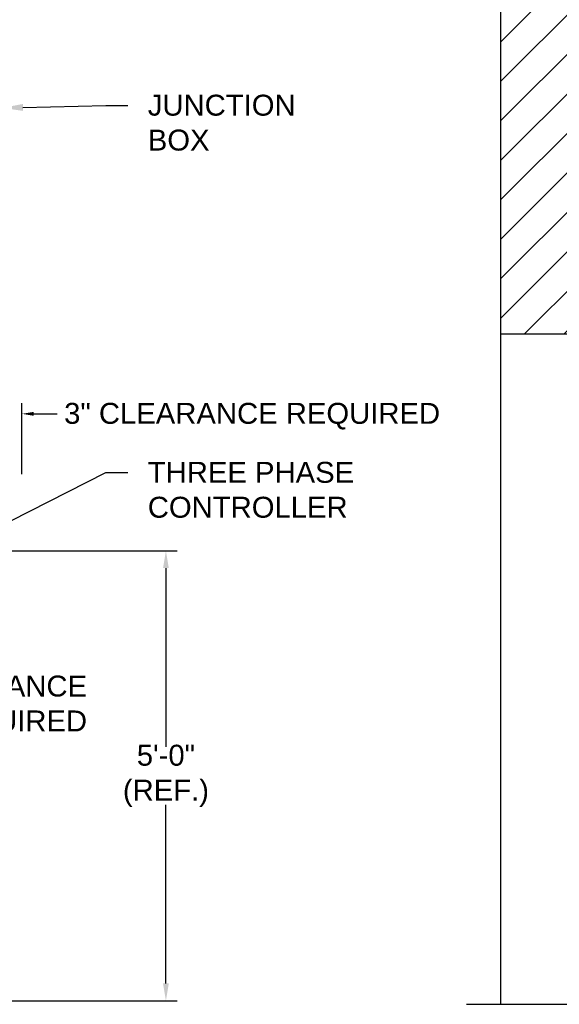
# Model space of a CAD drawing. Header units: inches. Extents: x 170 to 312, y 215 to 248.
# Tile 371 of 529: x 256.54 to 258.96, y 220.63 to 225.04. Entities that reach past the tile are written whole.
import ezdxf
from ezdxf import colors
from ezdxf.entities.mleader import LeaderData, LeaderLine
from ezdxf.math import Vec2, Vec3

# ---------------------------------------------------------------- set-up
doc = ezdxf.new("R2010")
doc.units = ezdxf.units.IN
doc.header["$LTSCALE"] = 0.25
doc.header["$MEASUREMENT"] = 0
doc.layers.add('ANNOTATIONS', color=1, linetype='Continuous')
doc.layers.add('MOTOR RH', color=7, linetype='Continuous')
doc.styles.add('ARIAL', font='arial.ttf', dxfattribs={"height": 0.09375})

msp = doc.modelspace()

# ---------------------------------------------------------------- hatches: boundary and pattern name
at = {"layer": 'MOTOR RH'}
h = msp.add_hatch(dxfattribs=at)
h.set_pattern_fill('ANSI31', color=256, style=0)
h.set_pattern_definition([(45, (74.36539, -19.49391), (-0.08838835, 0.08838835), [])])
h.paths.add_polyline_path([(259.20859, 226.24048), (258.96788, 226.24048), (258.96788, 226.17178), (258.92946, 226.30514), (258.92946, 226.24048), (258.69297, 226.24048), (258.69297, 223.62957), (259.20859, 223.62957), (259.20859, 224.31051)])

# ---------------------------------------------------------------- linework, layer by layer
at = {"layer": 'ANNOTATIONS'}
for p, q in [((256.5491, 223.00348), (256.5491, 223.32017)), ((256.60223, 223.27304), (256.70684, 223.27304)), ((256.19426, 222.65984), (257.24521, 222.65984)), ((257.19412, 222.58217), (257.19412, 221.78175)), ((257.19412, 220.7232), (257.19412, 221.52323)), ((255.66389, 220.64554), (257.24521, 220.64554))]:
    msp.add_line(p, q, dxfattribs=at)
for points in [[(256.60223, 223.28189), (256.60223, 223.26418), (256.5491, 223.27304)], [(257.18117, 222.58217), (257.20706, 222.58217), (257.19412, 222.65984)], [(257.18117, 220.7232), (257.20706, 220.7232), (257.19412, 220.64554)]]:
    msp.add_solid(points, dxfattribs=at)
at = {"layer": 'MOTOR RH'}
for p, q in [((258.69297, 226.24048), (258.69297, 220.62957)), ((259.20859, 223.62957), (258.69297, 223.62957)), ((258.53993, 220.62957), (259.71885, 220.62957))]:
    msp.add_line(p, q, dxfattribs=at)

# ---------------------------------------------------------------- texts
at = {"layer": 'ANNOTATIONS', "char_height": 0.09375, "style": 'ARIAL'}
for s, insert, attachment_point in [('3" CLEARANCE REQUIRED', (258.42211, 223.26243), 6), ('6" CLEARANCE\\PREQUIRED', (256.84092, 221.96338), 6), ('5\'-0"\\P(REF.)', (257.19412, 221.65249), 5)]:
    msp.add_mtext(s, dxfattribs=dict(at, insert=insert, attachment_point=attachment_point))

# ---------------------------------------------------------------- leaders
at = {"layer": 'ANNOTATIONS'}
ml = msp.add_multileader_mtext('Standard', dxfattribs=at)
ml.set_content('JUNCTION\\PBOX', color=256, style='ARIAL')
ml.set_leader_properties()
ml.build(insert=Vec2(0, 0))
ml.multileader.update_dxf_attribs({"dogleg_length": 0.36, "arrow_head_size": 0.09375})
ctx = ml.context
ctx.base_point, ctx.char_height, ctx.arrow_head_size, ctx.landing_gap_size, ctx.plane_origin = Vec3(257.02296, 224.65415), 0.09375, 0.09375, 0.09, Vec3(256.12092, 224.49161)
notes = []
notes.append((ctx, [(0, (1, 1, 0), (256.925, 224.65415), (1, 0), 0.09796, [(0, [(256.46005, 224.6425)], 0, [])])]))
ctx.mtext.insert, ctx.mtext.flow_direction = Vec3(257.11296, 224.70182), 5
ml = msp.add_multileader_mtext('Standard', dxfattribs=at)
ml.set_content('THREE PHASE\\PCONTROLLER', color=256, style='ARIAL')
ml.set_leader_properties()
ml.build(insert=Vec2(0, 0))
ml.multileader.update_dxf_attribs({"dogleg_length": 0.36, "arrow_head_size": 0.09375})
ctx = ml.context
ctx.base_point, ctx.char_height, ctx.arrow_head_size, ctx.landing_gap_size, ctx.plane_origin = Vec3(257.02296, 223.01038), 0.09375, 0.09375, 0.09, Vec3(255.94101, 222.71341)
notes.append((ctx, [(0, (1, 1, 0), (256.925, 223.01038), (1, 0), 0.09796, [(0, [(256.41559, 222.75212)], 0, [])])]))
ctx.mtext.insert, ctx.mtext.flow_direction = Vec3(257.11296, 223.05806), 5
for ctx, leaders in notes:
    for number, flags, end, landing, length, lines in leaders:
        leader = LeaderData()
        leader.index, (leader.has_last_leader_line, leader.has_dogleg_vector, leader.attachment_direction) = number, flags
        leader.last_leader_point, leader.dogleg_vector, leader.dogleg_length = Vec3(end), Vec3(landing), length
        for number, points, colour, breaks in lines:
            line = LeaderLine()
            line.index, line.vertices, line.color, line.breaks = number, Vec3.list(points), colors.encode_raw_color(colour), breaks
            leader.lines.append(line)
        ctx.leaders.append(leader)

doc.saveas('drawing.dxf')
